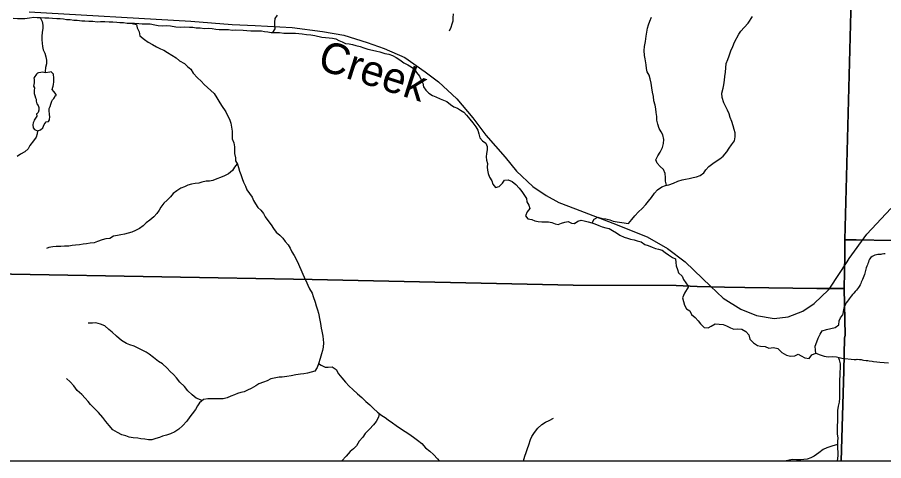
# Model space of a CAD drawing. Extents: x -10 to 158, y 8 to 33.
# Drawn here: x 38.911 to 41.577, y 15.155 to 16.521 of the extents above; entities that cross this region are included whole.
import ezdxf

# ---------------------------------------------------------------- set-up
doc = ezdxf.new("R2010")
doc.units = 0
for name, color, linetype in [('GM_X_Corporation', 7, 'Continuous'), ('GM_X_Minor_Lake', 7, 'Continuous'), ('GM_X_Minor_River', 7, 'Continuous'), ('GM_X_Minor_River_Text', 7, 'Continuous'), ('GM_X_Rail_Line', 7, 'Continuous')]:
    doc.layers.add(name, color=color, linetype=linetype)

msp = doc.modelspace()

# ---------------------------------------------------------------- linework, layer by layer
at = {"layer": 'GM_X_Corporation'}
for points in [[(37.524, 21.9552), (37.524, 15.7497), (37.7567, 15.7457), (37.7829, 15.7482), (38.4011, 15.7354), (38.4372, 15.735), (38.8933, 15.7292), (39.819, 15.7134), (40.6217, 15.6958), (40.9385, 15.6945), (41.0034, 15.692), (41.0879, 15.6892), (41.1505, 15.6889), (41.3714, 15.6858), (41.4556, 15.685), (41.4573, 15.7877), (41.458, 15.832), (41.4581, 15.8355), (41.4842, 16.8508), (41.4916, 17.5539), (41.5025, 18.3092), (41.5125, 19.0268), (41.5184, 19.3523)], [(37.524, 19.8122), (37.524, 15.7497), (37.7567, 15.7457), (37.7829, 15.7482), (38.4011, 15.7354), (38.4372, 15.735), (38.8933, 15.7292), (39.819, 15.7134), (40.6217, 15.6958), (40.9385, 15.6945), (41.0034, 15.692), (41.0879, 15.6892), (41.1505, 15.6889), (41.3714, 15.6858), (41.4556, 15.685), (41.4573, 15.7877), (41.458, 15.832), (41.4581, 15.8355), (41.4842, 16.8508), (41.4916, 17.5539), (41.5025, 18.3092), (41.5125, 19.0268), (41.5184, 19.3523)]]:
    msp.add_lwpolyline(points, dxfattribs=at)
for points in [[(41.4462, 15.1552), (44.324, 15.1552), (44.324, 21.9552), (41.5663, 21.9552), (41.564, 21.7852), (41.5618, 21.6932), (41.5485, 21.0008), (41.5233, 19.7709), (41.5184, 19.3523), (41.5125, 19.0268), (41.5025, 18.3092), (41.4916, 17.5539), (41.4842, 16.8508), (41.4581, 15.8355), (41.458, 15.832), (41.4573, 15.7877), (41.4556, 15.685), (41.4591, 15.5415), (41.4568, 15.5324), (41.4547, 15.4323)], [(44.324, 15.79), (44.324, 21.73), (42.4015, 21.7711), (42.3578, 21.7721), (41.564, 21.7852), (41.5618, 21.6932), (41.5485, 21.0008), (41.5233, 19.7709), (41.5184, 19.3523), (41.5125, 19.0268), (41.5025, 18.3092), (41.4916, 17.5539), (41.4842, 16.8508), (41.4581, 15.8355), (41.4922, 15.8348), (41.6019, 15.8337), (41.9512, 15.8301), (42.0434, 15.8291), (43.9186, 15.7973)], [(41.4462, 15.1552), (44.324, 15.1552), (44.324, 15.79), (43.9186, 15.7973), (42.0434, 15.8291), (41.9512, 15.8301), (41.6019, 15.8337), (41.4922, 15.8348), (41.4581, 15.8355), (41.458, 15.832), (41.4573, 15.7877), (41.4556, 15.685), (41.4591, 15.5415), (41.4568, 15.5324), (41.4547, 15.4323)], [(37.524, 15.7497), (37.524, 15.1552), (41.4462, 15.1552), (41.4547, 15.4323), (41.4568, 15.5324), (41.4591, 15.5415), (41.4556, 15.685), (41.3714, 15.6858), (41.1505, 15.6889), (41.0879, 15.6892), (41.0034, 15.692), (40.9385, 15.6945), (40.6217, 15.6958), (39.819, 15.7134), (38.8933, 15.7292), (38.4372, 15.735), (38.4011, 15.7354), (37.7829, 15.7482), (37.7567, 15.7457)], [(37.524, 15.7497), (37.524, 15.1552), (41.4462, 15.1552), (41.4547, 15.4323), (41.4568, 15.5324), (41.4591, 15.5415), (41.4556, 15.685), (41.3714, 15.6858), (41.1505, 15.6889), (41.0879, 15.6892), (41.0034, 15.692), (40.9385, 15.6945), (40.6217, 15.6958), (39.819, 15.7134), (38.8933, 15.7292), (38.4372, 15.735), (38.4011, 15.7354), (37.7829, 15.7482), (37.7567, 15.7457)]]:
    msp.add_lwpolyline(points, close=True, dxfattribs=at)
at = {"layer": 'GM_X_Minor_Lake'}
for points in [[(38.9983, 16.35), (38.9877, 16.3518), (38.9839, 16.3506), (38.9764, 16.3501), (38.9737, 16.3482), (38.9704, 16.3455), (38.9677, 16.3424), (38.9655, 16.3378), (38.9625, 16.3332), (38.9633, 16.3295), (38.9634, 16.3253), (38.9627, 16.3192), (38.9613, 16.3086), (38.9636, 16.3029), (38.9629, 16.2949), (38.9634, 16.2862), (38.9654, 16.2798), (38.9673, 16.273), (38.9692, 16.2684), (38.9689, 16.2624), (38.9713, 16.2544), (38.9755, 16.2488), (38.9775, 16.2424), (38.9775, 16.2348), (38.9753, 16.2275), (38.972, 16.2248), (38.9705, 16.2237), (38.9717, 16.2157), (38.9676, 16.21), (38.9631, 16.2039), (38.962, 16.2001), (38.9601, 16.1955), (38.9594, 16.1898), (38.9599, 16.1807), (38.9638, 16.1747), (38.9736, 16.1714)], [(38.9736, 16.1714), (38.9823, 16.1745), (38.9898, 16.1807), (38.9943, 16.1902), (39.0002, 16.1983), (39.007, 16.1995), (39.01, 16.2052), (39.0114, 16.2151), (39.0098, 16.2204), (39.0093, 16.2348), (39.0089, 16.2393), (39.0126, 16.2458), (39.0141, 16.2534), (39.0174, 16.2626), (39.0196, 16.266), (39.0233, 16.271), (39.0252, 16.2733), (39.0282, 16.2783), (39.0308, 16.2798), (39.0312, 16.2832), (39.0239, 16.2919), (39.0189, 16.2979), (39.0207, 16.3051), (39.0214, 16.3089), (39.0229, 16.3135), (39.024, 16.3215), (39.0239, 16.3287), (39.0234, 16.3363), (39.0222, 16.3427), (39.0222, 16.3457), (39.0207, 16.348), (39.0157, 16.3525), (39.0112, 16.3521), (38.9983, 16.35)]]:
    msp.add_lwpolyline(points, dxfattribs=at)
at = {"layer": 'GM_X_Minor_River'}
for points in [[(40.2525, 16.5309), (40.2515, 16.5187), (40.2512, 16.5092), (40.2479, 16.4997), (40.2449, 16.489), (40.2397, 16.4784)], [(38.8986, 16.5176), (38.9119, 16.5174), (38.924, 16.5172), (38.9346, 16.5173), (38.9482, 16.5186), (38.9618, 16.521), (38.9728, 16.5204), (38.9826, 16.5205), (38.9959, 16.5192), (39.008, 16.5189), (39.0197, 16.518), (39.033, 16.517), (39.0428, 16.5167), (39.053, 16.5157), (39.0629, 16.5139), (39.0735, 16.5137), (39.0849, 16.5116), (39.0955, 16.5121), (39.1095, 16.51), (39.1193, 16.5093), (39.1318, 16.5087), (39.1432, 16.5085), (39.1568, 16.5068), (39.1674, 16.5076), (39.181, 16.5074), (39.1935, 16.5064), (39.2056, 16.5062), (39.217, 16.506), (39.2265, 16.5046), (39.2382, 16.5051), (39.2492, 16.503), (39.2598, 16.5027)], [(38.9815, 16.5205), (38.9873, 16.5073), (38.99, 16.4963), (38.9894, 16.4857), (38.9872, 16.4751), (38.9862, 16.4618), (38.9863, 16.4515), (38.9872, 16.4413), (38.9888, 16.4307), (38.9912, 16.4209), (38.9958, 16.4099), (38.9993, 16.3986), (39.0013, 16.3887), (39.0007, 16.3777), (38.9978, 16.3663), (38.9971, 16.3542), (38.9983, 16.35)], [(39.6972, 16.4742), (39.7046, 16.4851), (39.7034, 16.4964), (39.704, 16.5059), (39.7043, 16.5165), (39.7114, 16.5269)], [(40.6806, 15.8875), (40.6867, 15.8993), (40.6976, 15.9051), (40.7105, 15.9015), (40.7222, 15.8998), (40.7344, 15.8974), (40.745, 15.8926), (40.7572, 15.8905), (40.7719, 15.8885), (40.7917, 15.8861), (40.8025, 15.8977), (40.8117, 15.9096), (40.8229, 15.9211), (40.8341, 15.9319), (40.8449, 15.9438), (40.8538, 15.9546), (40.8624, 15.9657), (40.8716, 15.9795), (40.8809, 15.9891), (40.8944, 15.9984), (40.9057, 16.0024), (40.9166, 16.0052), (40.931, 16.0096), (40.9437, 16.0155), (40.9573, 16.0203), (40.9675, 16.0219), (40.9792, 16.0244), (40.9908, 16.0272), (41.0014, 16.0297), (41.0127, 16.0333), (41.0236, 16.0414), (41.0298, 16.0513), (41.0388, 16.0613), (41.0511, 16.0699), (41.062, 16.078), (41.0732, 16.085), (41.0833, 16.0931), (41.0945, 16.1066), (41.1019, 16.1173), (41.1085, 16.128), (41.1178, 16.1403), (41.1207, 16.1524), (41.1201, 16.1649), (41.1177, 16.1755), (41.1141, 16.1864), (41.1105, 16.1996), (41.1054, 16.2124), (41.1015, 16.2237), (41.0964, 16.2346), (41.0905, 16.2467), (41.0851, 16.2576), (41.0803, 16.2738), (41.0797, 16.2874), (41.0837, 16.3019), (41.0858, 16.3125), (41.0871, 16.3265), (41.0888, 16.3387), (41.0909, 16.352), (41.0918, 16.3649), (41.0928, 16.3781), (41.0975, 16.3903), (41.1019, 16.4022), (41.1073, 16.4174), (41.1128, 16.4311), (41.1187, 16.4441), (41.132, 16.4682), (41.1375, 16.4777), (41.1475, 16.4896), (41.1598, 16.5023), (41.1732, 16.523)], [(40.9087, 16.0032), (40.9059, 16.0164), (40.9061, 16.027), (40.9048, 16.0391), (40.8997, 16.0515), (40.8897, 16.0609), (40.8805, 16.0717), (40.8766, 16.0815), (40.8828, 16.0937), (40.8894, 16.1056), (40.8964, 16.1193), (40.8997, 16.1319), (40.9006, 16.1448), (40.8981, 16.1584), (40.8927, 16.1681), (40.8865, 16.1786), (40.8821, 16.1911), (40.8789, 16.2035), (40.8791, 16.2153), (40.8775, 16.2274), (40.8765, 16.2391), (40.8741, 16.2504), (40.8705, 16.2632), (40.8688, 16.2768), (40.8656, 16.2897), (40.8635, 16.3033), (40.8614, 16.318), (40.8585, 16.3312), (40.8553, 16.3425), (40.8491, 16.353), (40.8471, 16.3629), (40.8466, 16.3746), (40.8433, 16.3927), (40.8416, 16.4025), (40.8402, 16.4184), (40.8416, 16.431), (40.8448, 16.4458), (40.8468, 16.4621), (40.8481, 16.475), (40.8506, 16.4868), (40.8535, 16.4974), (40.8575, 16.5089), (40.8626, 16.5207)], [(39.2598, 16.5027), (39.2715, 16.5025), (39.2852, 16.5015), (39.2954, 16.5005), (39.3086, 16.501), (39.3196, 16.5004), (39.3344, 16.4976), (39.3443, 16.495), (39.3575, 16.4948), (39.3711, 16.495), (39.3825, 16.494), (39.3992, 16.4915), (39.4139, 16.4906), (39.4256, 16.4915), (39.4415, 16.4905), (39.4514, 16.4899), (39.4616, 16.4885), (39.4734, 16.4879), (39.4874, 16.4866), (39.4995, 16.4867), (39.5105, 16.4865), (39.5218, 16.4843), (39.5328, 16.4833), (39.5468, 16.4831), (39.5616, 16.4829), (39.5726, 16.4815), (39.5832, 16.4817), (39.6066, 16.4812), (39.618, 16.4798), (39.6294, 16.4788), (39.6418, 16.4786), (39.6517, 16.4791), (39.6623, 16.4788), (39.6718, 16.4771), (39.682, 16.4757), (39.6922, 16.4743), (39.7024, 16.474), (39.7183, 16.4738), (39.7316, 16.4717), (39.743, 16.4715), (39.7539, 16.472), (39.7675, 16.4722), (39.788, 16.4701), (39.8016, 16.468), (39.8141, 16.4667), (39.8267, 16.4642), (39.8487, 16.4599), (39.86, 16.4585), (39.871, 16.4575), (39.8809, 16.4561), (39.8911, 16.454), (39.901, 16.4492), (39.9112, 16.4455), (39.9215, 16.4403), (39.9329, 16.4393), (39.9427, 16.4368), (39.9533, 16.4342), (39.9663, 16.4302), (39.978, 16.4266), (39.9898, 16.4226), (40.0042, 16.4189), (40.0179, 16.4168), (40.0273, 16.4139), (40.0418, 16.4095), (40.0543, 16.407), (40.0657, 16.4026), (40.0767, 16.3967), (40.0885, 16.39), (40.1011, 16.3807), (40.1129, 16.374), (40.1235, 16.3677), (40.1331, 16.361), (40.1396, 16.3504), (40.1484, 16.3391), (40.1542, 16.3278), (40.1589, 16.3176), (40.1616, 16.3067), (40.1682, 16.2965), (40.1781, 16.2872), (40.1884, 16.2793), (40.199, 16.2756), (40.2123, 16.2697), (40.223, 16.2657), (40.2325, 16.2613), (40.2443, 16.2523), (40.255, 16.2448), (40.2656, 16.2408), (40.2751, 16.2348), (40.285, 16.2289), (40.2938, 16.2191), (40.3041, 16.2071), (40.3133, 16.1955), (40.3225, 16.1835), (40.328, 16.1729), (40.3311, 16.1616), (40.3346, 16.1495), (40.343, 16.1397), (40.353, 16.1326), (40.3576, 16.1228), (40.3569, 16.1129), (40.3552, 16.1008)], [(39.2598, 16.5027), (39.2776, 16.498), (39.2796, 16.4882), (39.2865, 16.4761), (39.2882, 16.464), (39.3027, 16.452), (39.3141, 16.4442), (39.3271, 16.4364), (39.3396, 16.4297), (39.3518, 16.4234), (39.3617, 16.4194), (39.3738, 16.4123), (39.3872, 16.4041), (39.4001, 16.3963), (39.4108, 16.387), (39.4253, 16.378), (39.4348, 16.3691), (39.4447, 16.3608), (39.4528, 16.3488), (39.4654, 16.3345), (39.4765, 16.324), (39.4861, 16.3132), (39.4964, 16.3042), (39.5071, 16.2956), (39.517, 16.2855), (39.5255, 16.2723), (39.5312, 16.2625), (39.5393, 16.2486), (39.5524, 16.229), (39.5582, 16.2184), (39.5644, 16.2064), (39.5679, 16.1943), (39.5703, 16.1825), (39.5723, 16.17), (39.572, 16.1564), (39.5725, 16.1465), (39.5772, 16.1341), (39.5792, 16.1219), (39.5797, 16.1125), (39.5798, 16.1015), (39.5822, 16.0882), (39.583, 16.0787), (39.5885, 16.0682), (39.5923, 16.0576), (39.5947, 16.047), (39.599, 16.0364), (39.6033, 16.0247), (39.6072, 16.0126), (39.6134, 16.0002), (39.6173, 15.9889), (39.6338, 15.9663), (39.6376, 15.9561), (39.6446, 15.9463), (39.6511, 15.9346), (39.6606, 15.9264), (39.6687, 15.9166), (39.6741, 15.9065), (39.6822, 15.8952), (39.6921, 15.8816), (39.6991, 15.8703), (39.7082, 15.8591), (39.7189, 15.8493), (39.7285, 15.84), (39.7358, 15.8302), (39.7446, 15.8197), (39.7504, 15.8095), (39.7562, 15.7986), (39.7627, 15.7869), (39.77, 15.7737), (39.777, 15.7605), (39.7971, 15.7131), (39.7987, 15.7103)], [(38.9736, 16.1714), (38.9722, 16.1619), (38.9689, 16.1512), (38.9607, 16.1397), (38.9499, 16.1263), (38.9451, 16.116), (38.9342, 16.1067), (38.921, 16.0994), (38.9105, 16.092)], [(40.3552, 16.1008), (40.3538, 16.0905), (40.355, 16.0803), (40.3581, 16.0704), (40.3575, 16.0591), (40.3583, 16.0496), (40.3603, 16.0397), (40.3642, 16.028), (40.3711, 16.0171), (40.3747, 16.0069), (40.3823, 15.9968), (40.394, 15.9992), (40.4038, 16.0095), (40.4105, 16.0195), (40.4218, 16.0204), (40.434, 16.0145), (40.4451, 16.0055), (40.4554, 15.9946), (40.4634, 15.9845), (40.478, 15.9626), (40.4793, 15.9524), (40.485, 15.9422), (40.4882, 15.932), (40.48, 15.9213), (40.4755, 15.9095), (40.4824, 15.8997), (40.4942, 15.898), (40.5041, 15.8943), (40.5136, 15.8921), (40.5249, 15.8907), (40.5363, 15.8905), (40.5461, 15.8906), (40.5556, 15.8885), (40.5666, 15.8848), (40.5761, 15.883), (40.5859, 15.8866), (40.5961, 15.8901), (40.6067, 15.8914), (40.6165, 15.8866), (40.626, 15.8852), (40.6249, 15.8851)], [(39.5878, 16.0694), (39.5795, 16.0593), (39.5731, 16.049), (39.5615, 16.0383), (39.5487, 16.032), (39.5366, 16.0277), (39.5253, 16.023), (39.5129, 16.0179), (39.5031, 16.0159), (39.4921, 16.0158), (39.4793, 16.013), (39.4695, 16.0094), (39.4585, 16.0089), (39.4468, 16.0065), (39.4362, 16.0033), (39.4253, 15.9982), (39.4147, 15.9947), (39.4023, 15.9866), (39.3911, 15.9777), (39.3825, 15.9681), (39.3724, 15.9574), (39.3622, 15.9481), (39.3533, 15.9359), (39.3477, 15.9263), (39.3402, 15.9167), (39.3309, 15.9064), (39.3189, 15.896), (39.3076, 15.8879), (39.299, 15.8783), (39.2877, 15.8702), (39.2745, 15.8639), (39.2632, 15.8592), (39.2523, 15.8557), (39.2406, 15.8525), (39.23, 15.8512), (39.2198, 15.8488), (39.2077, 15.8464), (39.1961, 15.8398), (39.184, 15.8381), (39.1719, 15.8353), (39.158, 15.8298), (39.1474, 15.8259), (39.1349, 15.825), (39.124, 15.823), (39.1138, 15.8221), (39.1021, 15.82), (39.0907, 15.8188), (39.0797, 15.8182), (39.0699, 15.8162), (39.0563, 15.8161), (39.045, 15.8148), (39.0306, 15.8146), (39.0208, 15.8133), (39.0079, 15.8113), (39.0011, 15.8082)], [(40.626, 15.8852), (40.6361, 15.8931), (40.6466, 15.8956), (40.6561, 15.8935), (40.6679, 15.891), (40.6789, 15.8881), (40.6888, 15.8845), (40.7009, 15.8798), (40.7108, 15.8758), (40.7222, 15.8722), (40.7329, 15.8701), (40.7424, 15.8641), (40.7554, 15.8568), (40.7649, 15.8497), (40.7787, 15.8431), (40.7885, 15.8403), (40.798, 15.8378), (40.809, 15.8349), (40.8189, 15.8324), (40.8315, 15.8288), (40.8418, 15.8214), (40.8528, 15.8178), (40.865, 15.8127), (40.8753, 15.809), (40.8847, 15.8065), (40.8958, 15.8033), (40.9053, 15.7966), (40.9156, 15.7892), (40.9271, 15.7811), (40.9366, 15.7767), (40.9379, 15.765), (40.9388, 15.7551), (40.9424, 15.7438), (40.9463, 15.7336), (40.9567, 15.7236), (40.961, 15.713), (40.9754, 15.6923), (40.9759, 15.6891)], [(41.5822, 15.792), (41.5773, 15.7919), (41.572, 15.7911), (41.5682, 15.7906), (41.5595, 15.7897), (41.5554, 15.7889), (41.5505, 15.7877), (41.546, 15.7861), (41.5418, 15.7845), (41.5374, 15.781), (41.5337, 15.776), (41.5319, 15.7718), (41.5301, 15.7665), (41.5282, 15.7626), (41.5272, 15.7581), (41.5257, 15.7543), (41.5239, 15.7493), (41.5225, 15.7447), (41.5214, 15.7409), (41.5204, 15.7363), (41.5197, 15.7325), (41.5186, 15.7287), (41.5164, 15.7234), (41.5146, 15.718), (41.5121, 15.7134), (41.5103, 15.7088), (41.508, 15.705), (41.507, 15.7012), (41.5048, 15.697), (41.5018, 15.692), (41.4996, 15.6882), (41.4963, 15.6843), (41.4937, 15.6805), (41.4896, 15.6759), (41.4852, 15.6712), (41.4811, 15.6666), (41.4774, 15.662), (41.4737, 15.6581), (41.4715, 15.6539), (41.4693, 15.6501), (41.4659, 15.6462), (41.4622, 15.6413), (41.4597, 15.637), (41.4546, 15.6247), (41.4508, 15.6031)], [(39.7987, 15.7103), (39.8048, 15.696), (39.8101, 15.6843), (39.8185, 15.6706), (39.8215, 15.6608), (39.8273, 15.6437), (39.8311, 15.6319), (39.8349, 15.6194), (39.838, 15.6092), (39.8418, 15.5879), (39.8438, 15.5776), (39.8464, 15.5636), (39.8484, 15.5537), (39.8511, 15.5382), (39.8522, 15.5287), (39.8534, 15.5177), (39.8527, 15.5051), (39.8504, 15.4945), (39.8474, 15.4842), (39.8429, 15.4698), (39.8376, 15.4538), (39.8335, 15.442), (39.8263, 15.4306), (39.816, 15.4279), (39.8043, 15.4252), (39.7933, 15.4229), (39.7827, 15.4213), (39.7686, 15.4194), (39.7538, 15.4163), (39.7402, 15.414), (39.7265, 15.4128), (39.7167, 15.412), (39.7068, 15.4108), (39.6916, 15.407), (39.6806, 15.4016), (39.6689, 15.397), (39.6549, 15.3916), (39.645, 15.3859), (39.6306, 15.3775), (39.6192, 15.3725), (39.609, 15.3672), (39.5992, 15.3656), (39.5889, 15.3626), (39.5791, 15.3576), (39.5684, 15.3534), (39.5575, 15.3488), (39.5449, 15.3461), (39.5355, 15.3457), (39.5226, 15.3456), (39.5093, 15.3452), (39.4971, 15.3459), (39.4846, 15.3436), (39.4721, 15.3337), (39.4661, 15.3238), (39.4597, 15.3131), (39.4494, 15.2998), (39.4423, 15.2903), (39.4328, 15.2765), (39.4199, 15.2621), (39.4082, 15.2518), (39.3957, 15.2441), (39.3828, 15.238), (39.3707, 15.2342), (39.3585, 15.2311), (39.3491, 15.2269), (39.3373, 15.223), (39.3252, 15.2196), (39.3146, 15.2195), (39.3039, 15.2214), (39.2914, 15.2229), (39.2819, 15.2244), (39.2675, 15.2258), (39.2557, 15.2281), (39.2451, 15.2322), (39.2326, 15.2352), (39.22, 15.2417), (39.2056, 15.2507), (39.1938, 15.264), (39.1835, 15.2757), (39.1744, 15.2878), (39.1614, 15.3038), (39.1485, 15.3163), (39.1363, 15.328), (39.1291, 15.3379), (39.12, 15.3481), (39.1093, 15.3594), (39.0956, 15.3715), (39.085, 15.3856), (39.0743, 15.3985), (39.0629, 15.4087)], [(40.9759, 15.6891), (40.9643, 15.6706), (40.9584, 15.6565), (40.9608, 15.6455), (40.9643, 15.6338), (40.9705, 15.6225), (40.9808, 15.6165), (40.9855, 15.6052), (40.997, 15.5959), (41.0069, 15.5861), (41.0131, 15.5764), (41.0246, 15.5651), (41.0367, 15.5641), (41.0465, 15.5692), (41.0585, 15.5762), (41.0706, 15.5759), (41.0835, 15.5742), (41.0934, 15.5702), (41.1063, 15.5639), (41.1158, 15.5602), (41.1283, 15.5611), (41.1408, 15.5601), (41.1533, 15.5535), (41.1622, 15.5429), (41.165, 15.5297), (41.1765, 15.5185), (41.1891, 15.5099), (41.1985, 15.5081), (41.2129, 15.5072), (41.224, 15.5016), (41.2383, 15.5041), (41.2516, 15.5008), (41.2638, 15.4888), (41.2779, 15.4803), (41.2905, 15.4767), (41.3037, 15.4783), (41.3138, 15.4834), (41.3233, 15.4782), (41.3344, 15.4715), (41.3477, 15.4702), (41.3562, 15.4813), (41.3683, 15.486), (41.3816, 15.4812), (41.3941, 15.4768), (41.4062, 15.4751), (41.4198, 15.4756), (41.4319, 15.4754), (41.4445, 15.4718), (41.4481, 15.471)], [(41.3686, 15.4859), (41.3674, 15.4958), (41.3668, 15.508), (41.372, 15.5217), (41.3756, 15.5327), (41.3823, 15.5449), (41.3882, 15.5549), (41.401, 15.5592), (41.4142, 15.5624), (41.4285, 15.5649), (41.4398, 15.5734), (41.44, 15.5859), (41.4444, 15.5954), (41.4508, 15.6031)], [(39.4805, 15.3403), (39.4615, 15.3477), (39.4489, 15.3575), (39.4364, 15.37), (39.4253, 15.3837), (39.4116, 15.3973), (39.4006, 15.4102), (39.3915, 15.4204), (39.382, 15.4303), (39.3721, 15.4405), (39.358, 15.4533), (39.3454, 15.4609), (39.3306, 15.473), (39.3173, 15.4828), (39.3078, 15.4893), (39.2953, 15.4953), (39.2831, 15.5017), (39.2713, 15.5074), (39.2577, 15.5115), (39.247, 15.5164), (39.2322, 15.5255), (39.2162, 15.5383), (39.2026, 15.5508), (39.1931, 15.5588), (39.1809, 15.5701), (39.1668, 15.5758), (39.1532, 15.5799), (39.1429, 15.5791), (39.1296, 15.5783)], [(41.4377, 15.4737), (41.44, 15.4656), (41.4432, 15.4539), (41.4437, 15.4391), (41.4427, 15.4289), (41.4421, 15.416), (41.4415, 15.4053), (41.4413, 15.3932), (41.4418, 15.3826), (41.4416, 15.3723), (41.4414, 15.3579), (41.4411, 15.3473), (41.4401, 15.3359), (41.4369, 15.3229), (41.4355, 15.3093), (41.4349, 15.2998), (41.435, 15.2895), (41.4348, 15.277), (41.4339, 15.2611), (41.4337, 15.2489), (41.4345, 15.2383), (41.4359, 15.225), (41.4352, 15.2152), (41.435, 15.2053), (41.4355, 15.1916), (41.436, 15.1822), (41.4362, 15.1715), (41.4351, 15.162), (41.4337, 15.1552)], [(41.4481, 15.471), (41.4865, 15.4672), (41.4922, 15.4673), (41.4959, 15.4677), (41.5024, 15.4671), (41.5077, 15.4664), (41.5115, 15.4657), (41.5157, 15.465), (41.5233, 15.464), (41.5282, 15.4637), (41.5323, 15.4631), (41.5418, 15.4613), (41.546, 15.461), (41.5566, 15.4597), (41.5657, 15.4583), (41.5919, 15.4565)], [(39.8377, 15.454), (39.8467, 15.4496), (39.8585, 15.4436), (39.868, 15.4432), (39.8805, 15.4437), (39.8927, 15.4361), (39.8992, 15.4228), (39.9102, 15.41), (39.9216, 15.3975), (39.9323, 15.3846), (39.9441, 15.3744), (39.9577, 15.3607), (39.9714, 15.3497), (39.984, 15.3372), (39.9958, 15.327), (40.0076, 15.316), (40.0201, 15.3047), (40.0327, 15.2941), (40.0429, 15.2877), (40.0528, 15.2809), (40.0654, 15.2718), (40.0775, 15.2631), (40.0901, 15.254), (40.1045, 15.2453), (40.1163, 15.2374), (40.1304, 15.2275), (40.1425, 15.2188), (40.1558, 15.2082), (40.1676, 15.195), (40.1802, 15.1844), (40.1923, 15.1738), (40.2045, 15.1609), (40.2099, 15.1552)], [(40.0249, 15.3007), (40.0224, 15.2887), (40.0153, 15.2762), (40.0073, 15.2655), (39.9952, 15.2518), (39.982, 15.2392), (39.974, 15.2278), (39.9627, 15.2152), (39.9551, 15.2011), (39.946, 15.1916), (39.935, 15.1832), (39.9237, 15.1695), (39.9103, 15.1552)], [(40.469, 15.1552), (40.4735, 15.1686), (40.4769, 15.18), (40.4811, 15.1926), (40.4852, 15.2044), (40.4905, 15.22), (40.495, 15.2298), (40.5026, 15.2417), (40.5128, 15.255), (40.5256, 15.2664), (40.537, 15.2733), (40.5484, 15.2787), (40.5609, 15.2863)], [(41.435, 15.205), (41.4173, 15.2001), (41.4026, 15.1947), (41.3913, 15.1896), (41.3774, 15.1795), (41.3632, 15.1691), (41.3534, 15.1641), (41.3421, 15.1597), (41.3319, 15.1585), (41.3221, 15.158), (41.3092, 15.1574), (41.2964, 15.1588), (41.2862, 15.1571), (41.2768, 15.1552)]]:
    msp.add_lwpolyline(points, dxfattribs=at)
at = {"layer": 'GM_X_Rail_Line'}
msp.add_line((41.4113, 15.6863), (41.4645, 15.7672), dxfattribs=at)
for points in [[(38.9474, 16.5371), (39.4447, 16.5082), (39.5722, 16.4982), (39.6433, 16.4956), (39.7571, 16.4897), (39.8505, 16.4772), (39.9156, 16.4659), (39.9875, 16.4428), (40.0399, 16.4248), (40.1039, 16.3969), (40.1668, 16.3525), (40.2074, 16.3219), (40.2634, 16.2698), (40.3135, 16.2109), (40.3529, 16.1579), (40.4127, 16.0902), (40.4473, 16.047), (40.4975, 15.9998), (40.5382, 15.9721), (40.5779, 15.9503), (40.6293, 15.9304), (40.7438, 15.8865), (40.8494, 15.8445), (40.9123, 15.8086), (40.9664, 15.7679), (41.0199, 15.7167), (41.0448, 15.6931)], [(41.4645, 15.7672), (41.4715, 15.7779), (41.5253, 15.8523), (41.599, 15.9315)], [(41.0448, 15.6931), (41.0838, 15.6559), (41.1379, 15.6218), (41.1862, 15.6025), (41.2403, 15.5934), (41.2836, 15.5987), (41.3287, 15.6153), (41.3634, 15.6392), (41.408, 15.6814), (41.4113, 15.6863)]]:
    msp.add_lwpolyline(points, dxfattribs=at)

# ---------------------------------------------------------------- texts
at = {"layer": 'GM_X_Minor_River_Text'}
msp.add_text('Creek', height=0.09469, rotation=342.3423, dxfattribs=at).set_placement((39.8312, 16.3623))

doc.saveas('drawing.dxf')
